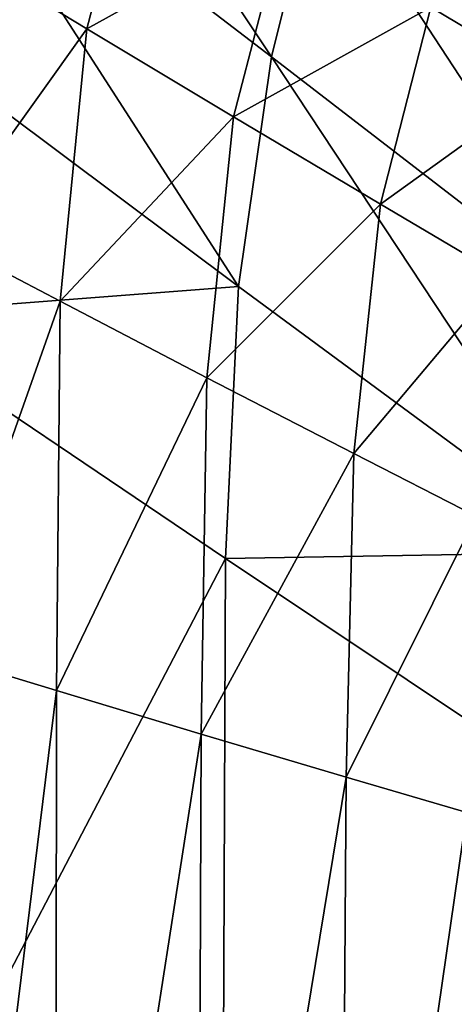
# Model space of a CAD drawing. Header units: millimetres. Extents: x 2387 to 13955, y -4964 to 364.
# Tile 921 of 1056: x 4483 to 4516, y 74 to 149. Entities that reach past the tile are written whole.
import ezdxf

# ---------------------------------------------------------------- set-up
doc = ezdxf.new("R2010")
doc.units = ezdxf.units.MM
doc.header["$MEASUREMENT"] = 0
doc.layers.add('Predefinito', color=7, linetype='Continuous', true_color=0x000000)

# ---------------------------------------------------------------- blocks, each defined once
blk = doc.blocks.new('Blocco 08')
at = {"layer": 'Predefinito'}
for points in [[(-459.285, -100.095, 729.957), (-462.729, -114.997, 730.063), (-435.301, -135.959, 608.306)], [(-435.301, -135.959, 608.306), (-431.597, -121.1, 608.168), (-459.285, -100.095, 729.957)], [(-426.91, -108.522, 608.139), (-431.597, -121.1, 608.168), (-404.77, -142.025, 486.067)], [(-404.77, -142.025, 486.067), (-400.215, -129.476, 485.959), (-426.91, -108.522, 608.139)], [(-462.729, -114.997, 730.063), (-465.078, -133.199, 730.346), (-437.816, -153.557, 608.494)], [(-437.816, -153.557, 608.494), (-435.301, -135.959, 608.306), (-462.729, -114.997, 730.063)], [(-445.449, -118.629, 12.046), (-449.441, -133.822, 12.214), (-458.8, -128.173, 12.02)], [(-449.441, -133.822, 12.214), (-445.449, -118.629, 12.046), (-434.267, -125.427, 12.272)], [(-431.597, -121.1, 608.168), (-435.301, -135.959, 608.306), (-408.149, -156.859, 486.18)], [(-408.149, -156.859, 486.18), (-404.77, -142.025, 486.067), (-431.597, -121.1, 608.168)], [(-407.88, -125.015, 12.428), (-413.734, -137.754, 12.516), (-423.072, -132.171, 12.438)], [(-434.267, -125.427, 12.272), (-438.203, -140.561, 12.424), (-449.441, -133.822, 12.214)], [(-438.203, -140.561, 12.424), (-434.267, -125.427, 12.272), (-423.072, -132.171, 12.438)], [(-460.86, -149.766, 12.338), (-458.8, -128.173, 12.02), (-449.441, -133.822, 12.214)], [(-423.072, -132.171, 12.438), (-426.95, -147.247, 12.58), (-438.203, -140.561, 12.424)], [(-426.95, -147.247, 12.58), (-423.072, -132.171, 12.438), (-413.734, -137.754, 12.516)], [(-437.816, -153.557, 608.494), (-465.078, -133.199, 730.346), (-466.459, -155.73, 730.67)], [(-449.441, -133.822, 12.214), (-451.487, -154.674, 12.482), (-460.86, -149.766, 12.338)], [(-451.487, -154.674, 12.482), (-449.441, -133.822, 12.214), (-438.203, -140.561, 12.424)], [(-435.301, -135.959, 608.306), (-437.816, -153.557, 608.494), (-410.219, -173.867, 486.199)], [(-410.219, -173.867, 486.199), (-408.149, -156.859, 486.18), (-435.301, -135.959, 608.306)], [(-413.734, -137.754, 12.516), (-417.559, -152.779, 12.65), (-426.95, -147.247, 12.58)], [(-438.203, -140.561, 12.424), (-440.236, -160.525, 12.628), (-451.487, -154.674, 12.482)], [(-440.236, -160.525, 12.628), (-438.203, -140.561, 12.424), (-426.95, -147.247, 12.58)], [(-426.95, -147.247, 12.58), (-428.986, -166.324, 12.706), (-440.236, -160.525, 12.628)], [(-428.986, -166.324, 12.706), (-426.95, -147.247, 12.58), (-417.559, -152.779, 12.65)], [(-461.033, -181.644, 12.666), (-460.86, -149.766, 12.338), (-451.487, -154.674, 12.482)], [(-417.559, -152.779, 12.65), (-419.617, -171.117, 12.708), (-428.986, -166.324, 12.706)], [(-466.459, -155.73, 730.67), (-438.811, -174.354, 608.607), (-437.816, -153.557, 608.494)], [(-410.219, -173.867, 486.199), (-437.816, -153.557, 608.494), (-438.811, -174.354, 608.607)], [(-451.487, -154.674, 12.482), (-451.775, -184.46, 12.68), (-461.033, -181.644, 12.666)], [(-451.775, -184.46, 12.68), (-451.487, -154.674, 12.482), (-440.236, -160.525, 12.628)], [(-438.811, -174.354, 608.607), (-466.459, -155.73, 730.67), (-466.962, -228.187, 730.526)], [(-440.236, -160.525, 12.628), (-440.669, -187.801, 12.67), (-451.775, -184.46, 12.68)], [(-440.669, -187.801, 12.67), (-440.236, -160.525, 12.628), (-428.986, -166.324, 12.706)], [(-428.986, -166.324, 12.706), (-429.568, -191.091, 12.625), (-440.669, -187.801, 12.67)], [(-429.568, -191.091, 12.625), (-428.986, -166.324, 12.706), (-419.617, -171.117, 12.708)], [(-419.617, -171.117, 12.708), (-420.321, -193.794, 12.565), (-429.568, -191.091, 12.625)], [(-438.811, -174.354, 608.607), (-410.967, -192.937, 486.071), (-410.219, -173.867, 486.199)], [(-466.962, -228.187, 730.526), (-439.102, -243.069, 607.906), (-438.811, -174.354, 608.607)], [(-410.967, -192.937, 486.071), (-438.811, -174.354, 608.607), (-439.102, -243.069, 607.906)], [(-460.938, -258.646, 11.942), (-461.033, -181.644, 12.666), (-451.775, -184.46, 12.68)], [(-451.775, -184.46, 12.68), (-451.854, -259.384, 11.891), (-460.938, -258.646, 11.942)], [(-451.854, -259.384, 11.891), (-451.775, -184.46, 12.68), (-440.669, -187.801, 12.67)], [(-440.669, -187.801, 12.67), (-440.954, -260.234, 11.853), (-451.854, -259.384, 11.891)], [(-440.954, -260.234, 11.853), (-440.669, -187.801, 12.67), (-429.568, -191.091, 12.625)], [(-429.568, -191.091, 12.625), (-430.053, -261.035, 11.846), (-440.954, -260.234, 11.853)], [(-430.053, -261.035, 11.846), (-429.568, -191.091, 12.625), (-420.321, -193.794, 12.565)], [(-439.102, -243.069, 607.906), (-411.739, -257.918, 485.502), (-410.967, -192.937, 486.071)], [(-420.321, -193.794, 12.565), (-420.97, -261.664, 11.867), (-430.053, -261.035, 11.846)]]:
    blk.add_3dface(points, dxfattribs=at)

msp = doc.modelspace()

# ---------------------------------------------------------------- block references
at = {"layer": 'Predefinito'}
msp.add_blockref('Blocco 08', (4937.65, 282.162), dxfattribs=at)

doc.saveas('drawing.dxf')
